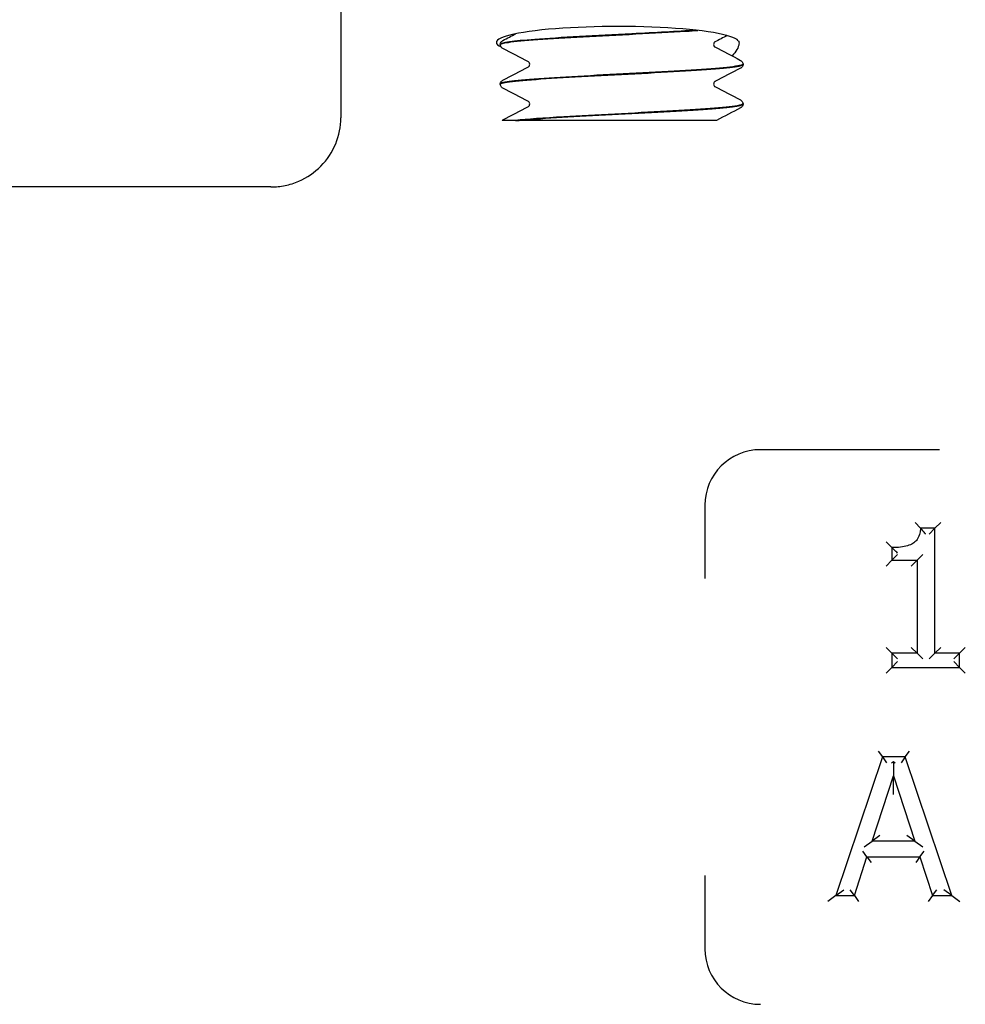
# Model space of a CAD drawing. Header units: inches. Extents: x 24 to 1128, y -58 to 748.
# Tile 517 of 656: x 741.98 to 743.68, y 299.05 to 300.82. Entities that reach past the tile are written whole.
import ezdxf

# ---------------------------------------------------------------- set-up
doc = ezdxf.new("R2010")
doc.units = ezdxf.units.IN
doc.header["$LTSCALE"] = 32
doc.header["$MEASUREMENT"] = 0
doc.layers.add('Visible (ANSI)', color=7, linetype='Continuous', lineweight=30)

msp = doc.modelspace()

# ---------------------------------------------------------------- linework, layer by layer
at = {"layer": 'Visible (ANSI)'}
for p, q in [((742.55442, 301.42117), (742.55442, 300.6448)), ((742.84192, 300.77715), (742.84192, 300.77648)), ((743.27942, 300.7414), (743.27942, 300.74073)), ((742.84192, 300.70565), (742.84192, 300.70498)), ((743.27942, 300.6699), (743.27942, 300.66923)), ((742.86947, 300.63992), (742.845, 300.63992)), ((742.86947, 300.63992), (742.87604, 300.63992)), ((742.95603, 300.63992), (742.87604, 300.63992)), ((743.23176, 300.63992), (742.95603, 300.63992)), ((742.42832, 300.51992), (741.86692, 300.51992)), ((743.63352, 300.04617), (743.31067, 300.04617)), ((743.21067, 299.94617), (743.21067, 299.81365)), ((743.59936, 299.90451), (743.58974, 299.91492)), ((743.62529, 299.90451), (743.59936, 299.90451)), ((743.62529, 299.90451), (743.61487, 299.89409)), ((743.62529, 299.90451), (743.63571, 299.91492)), ((743.62529, 299.67922), (743.62529, 299.90451)), ((743.5477, 299.86966), (743.53728, 299.88008)), ((743.5477, 299.86966), (743.5477, 299.84677)), ((743.5477, 299.84677), (743.55811, 299.85718)), ((743.59308, 299.84677), (743.6035, 299.85718)), ((743.5477, 299.84677), (743.53728, 299.83635)), ((743.5477, 299.84677), (743.59308, 299.84677)), ((743.59308, 299.84677), (743.58266, 299.83635)), ((743.59308, 299.84677), (743.59308, 299.67922)), ((743.5477, 299.67922), (743.53728, 299.68964)), ((743.59308, 299.67922), (743.5477, 299.67922)), ((743.5477, 299.67922), (743.5477, 299.6537)), ((743.5477, 299.67922), (743.55811, 299.66881)), ((743.59308, 299.67922), (743.58266, 299.68964)), ((743.59308, 299.67922), (743.6035, 299.66881)), ((743.62529, 299.67922), (743.61487, 299.66881)), ((743.62529, 299.67922), (743.63571, 299.68964)), ((743.66966, 299.67922), (743.62529, 299.67922)), ((743.66966, 299.67922), (743.65924, 299.66881)), ((743.66966, 299.67922), (743.68008, 299.68964)), ((743.66966, 299.6537), (743.66966, 299.67922)), ((743.5477, 299.6537), (743.55811, 299.66411)), ((743.66966, 299.6537), (743.65924, 299.66411)), ((743.53728, 299.64328), (743.5477, 299.6537)), ((743.5477, 299.6537), (743.66966, 299.6537)), ((743.66966, 299.6537), (743.68008, 299.64328)), ((743.5233, 299.50249), (743.53078, 299.49208)), ((743.57171, 299.49208), (743.57919, 299.50249)), ((743.53078, 299.49208), (743.4465, 299.24208)), ((743.57171, 299.49208), (743.53078, 299.49208)), ((743.53078, 299.49208), (743.53826, 299.48166)), ((743.5472, 299.48166), (743.55041, 299.48399)), ((743.55041, 299.48399), (743.55043, 299.45804)), ((743.55041, 299.48399), (743.55363, 299.48166)), ((743.57171, 299.49208), (743.56422, 299.48166)), ((743.65598, 299.24208), (743.57171, 299.49208)), ((743.51194, 299.34034), (743.55043, 299.45804)), ((743.55046, 299.42461), (743.55043, 299.45804)), ((743.55043, 299.45804), (743.58913, 299.34034)), ((743.49757, 299.32992), (743.51194, 299.34034)), ((743.52631, 299.35075), (743.51194, 299.34034)), ((743.58913, 299.34034), (743.51194, 299.34034)), ((743.58913, 299.34034), (743.57474, 299.35075)), ((743.58913, 299.34034), (743.60352, 299.32992)), ((743.50282, 299.31197), (743.49525, 299.32239)), ((743.59825, 299.31197), (743.60582, 299.32239)), ((743.48013, 299.24208), (743.50282, 299.31197)), ((743.50282, 299.31197), (743.51039, 299.30156)), ((743.50282, 299.31197), (743.59825, 299.31197)), ((743.59825, 299.31197), (743.59067, 299.30156)), ((743.59825, 299.31197), (743.62094, 299.24208)), ((743.21067, 299.27868), (743.21067, 299.14617)), ((743.4465, 299.24208), (743.46101, 299.25249)), ((743.48013, 299.24208), (743.47256, 299.25249)), ((743.62094, 299.24208), (743.62851, 299.25249)), ((743.65598, 299.24208), (743.64148, 299.25249)), ((743.4465, 299.24208), (743.432, 299.23166)), ((743.4465, 299.24208), (743.48013, 299.24208)), ((743.48013, 299.24208), (743.4877, 299.23166)), ((743.62094, 299.24208), (743.61337, 299.23166)), ((743.62094, 299.24208), (743.65598, 299.24208)), ((743.65598, 299.24208), (743.67049, 299.23166))]:
    msp.add_line(p, q, dxfattribs=at)
for centre, start, end in [((743.31067, 299.94617), 90, 180), ((743.31067, 299.14617), 180, 270)]:
    msp.add_arc(centre, 0.1, start, end, dxfattribs=at)
msp.add_ellipse((743.05349, 300.78047), major_axis=(0.21875, 0), ratio=0.1316525, start_param=0.1108904, end_param=3.4219418, dxfattribs=at)
for points, knots in [([(743.19414, 300.8025), (743.16102, 300.80033), (743.12079, 300.79816), (743.07919, 300.79599), (743.01508, 300.79264), (742.94904, 300.78929), (742.9041, 300.78594), (742.86473, 300.78301), (742.84223, 300.78008), (742.84198, 300.77715)], [-20.5382393, -20.5382393, -20.5382393, -20.5382393, -19.9656718, -19.9656718, -19.9656718, -19.0832549, -19.0832549, -19.0832549, -18.3101233, -18.3101233, -18.3101233, -18.3101233]), ([(742.84224, 300.77645), (742.84212, 300.77785), (742.84679, 300.77924), (742.85639, 300.78064), (742.8794, 300.78399), (742.93026, 300.78733), (742.99125, 300.79068), (743.05222, 300.79402), (743.12213, 300.79737), (743.17665, 300.80071), (743.18408, 300.80117), (743.1912, 300.80162), (743.19799, 300.80208)], [12.0246214, 12.0246214, 12.0246214, 12.0246214, 12.3927441, 12.3927441, 12.3927441, 13.2747852, 13.2747852, 13.2747852, 14.1565644, 14.1565644, 14.1565644, 14.276733, 14.276733, 14.276733, 14.276733]), ([(742.84192, 300.77717), (742.84199, 300.77863), (742.84253, 300.78), (742.84378, 300.78188), (742.84444, 300.78249), (742.8456, 300.78338), (742.84612, 300.78369), (742.84663, 300.78395)], [0, 0, 0, 0, 0.020588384, 0.020588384, 0.04017257, 0.04017257, 0.058516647, 0.058516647, 0.058516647, 0.058516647]), ([(742.84663, 300.76967), (742.84585, 300.77008), (742.845, 300.77058), (742.8436, 300.77203), (742.8431, 300.77266), (742.84228, 300.77432), (742.84197, 300.77537), (742.84192, 300.77645)], [0, 0, 0, 0, 0.028459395, 0.028459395, 0.043235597, 0.043235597, 0.058545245, 0.058545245, 0.058545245, 0.058545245]), ([(743.22869, 300.78131), (743.22869, 300.78131), (743.22845, 300.78121), (743.22769, 300.78042), (743.22733, 300.77996), (743.2267, 300.77863), (743.22647, 300.77773), (743.22647, 300.77681)], [0.002645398, 0.002645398, 0.002645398, 0.002645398, 0.027589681, 0.027589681, 0.042171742, 0.042171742, 0.057287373, 0.057287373, 0.057287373, 0.057287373]), ([(743.22647, 300.77681), (743.22647, 300.77543), (743.22703, 300.77414), (743.22796, 300.77285), (743.22832, 300.77258), (743.22863, 300.77235), (743.22869, 300.77232), (743.22869, 300.77232)], [0, 0, 0, 0, 0.022828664, 0.022828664, 0.041633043, 0.041633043, 0.054614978, 0.054614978, 0.054614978, 0.054614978]), ([(743.2709, 300.78365), (743.27207, 300.78227), (743.27246, 300.7802), (743.27137, 300.77195), (743.26696, 300.76392), (743.25955, 300.75614)], [0, 0, 0, 0, 0.0813335, 0.0813335, 0.26320463, 0.26320463, 0.26320463, 0.26320463]), ([(743.2791, 300.74142), (743.27914, 300.73963), (743.27132, 300.73784), (743.25575, 300.73605), (743.22698, 300.73275), (743.17228, 300.72944), (743.11034, 300.72613), (743.04848, 300.72282), (742.98055, 300.71952), (742.92968, 300.71622), (742.87819, 300.71287), (742.84519, 300.70953), (742.84216, 300.70618), (742.842, 300.706), (742.84192, 300.70583), (742.84193, 300.70565)], [-15.1708472, -15.1708472, -15.1708472, -15.1708472, -14.6990684, -14.6990684, -14.6990684, -13.8268003, -13.8268003, -13.8268003, -12.9557305, -12.9557305, -12.9557305, -12.0740419, -12.0740419, -12.0740419, -12.026938, -12.026938, -12.026938, -12.026938]), ([(742.84229, 300.70495), (742.84222, 300.70667), (742.84936, 300.70838), (742.86371, 300.7101), (742.89213, 300.7135), (742.94823, 300.7169), (743.0119, 300.72029), (743.07508, 300.72367), (743.14444, 300.72704), (743.19548, 300.73041), (743.2462, 300.73376), (743.27785, 300.73711), (743.27936, 300.74046), (743.2794, 300.74055), (743.27942, 300.74064), (743.27942, 300.74073)], [5.7414361, 5.7414361, 5.7414361, 5.7414361, 6.1939142, 6.1939142, 6.1939142, 7.0897201, 7.0897201, 7.0897201, 7.9785276, 7.9785276, 7.9785276, 8.8619138, 8.8619138, 8.8619138, 8.8853453, 8.8853453, 8.8853453, 8.8853453]), ([(742.89487, 300.74106), (742.89487, 300.74245), (742.89431, 300.74374), (742.89338, 300.74503), (742.89302, 300.7453), (742.89271, 300.74553), (742.89265, 300.74556), (742.89265, 300.74556)], [0, 0, 0, 0, 0.022828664, 0.022828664, 0.041633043, 0.041633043, 0.054614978, 0.054614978, 0.054614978, 0.054614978]), ([(742.89265, 300.73657), (742.89265, 300.73657), (742.89289, 300.73666), (742.89365, 300.73746), (742.89401, 300.73791), (742.89464, 300.73924), (742.89487, 300.74015), (742.89487, 300.74106)], [0.002645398, 0.002645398, 0.002645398, 0.002645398, 0.027589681, 0.027589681, 0.042171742, 0.042171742, 0.057287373, 0.057287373, 0.057287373, 0.057287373]), ([(743.27471, 300.7482), (743.27549, 300.74779), (743.27634, 300.74729), (743.27774, 300.74585), (743.27824, 300.74521), (743.27906, 300.74356), (743.27937, 300.74251), (743.27942, 300.74142)], [0, 0, 0, 0, 0.028459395, 0.028459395, 0.043235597, 0.043235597, 0.058545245, 0.058545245, 0.058545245, 0.058545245]), ([(743.27942, 300.7407), (743.27935, 300.73925), (743.27881, 300.73788), (743.27756, 300.736), (743.2769, 300.73539), (743.27574, 300.7345), (743.27522, 300.73419), (743.27471, 300.73392)], [0, 0, 0, 0, 0.020588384, 0.020588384, 0.04017257, 0.04017257, 0.058516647, 0.058516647, 0.058516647, 0.058516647]), ([(742.84192, 300.70567), (742.84199, 300.70713), (742.84253, 300.7085), (742.84378, 300.71038), (742.84444, 300.71099), (742.8456, 300.71188), (742.84612, 300.71219), (742.84663, 300.71245)], [0, 0, 0, 0, 0.020588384, 0.020588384, 0.04017257, 0.04017257, 0.058516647, 0.058516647, 0.058516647, 0.058516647]), ([(742.84663, 300.69817), (742.84585, 300.69858), (742.845, 300.69908), (742.8436, 300.70053), (742.8431, 300.70116), (742.84228, 300.70282), (742.84197, 300.70387), (742.84192, 300.70495)], [0, 0, 0, 0, 0.028459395, 0.028459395, 0.043235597, 0.043235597, 0.058545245, 0.058545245, 0.058545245, 0.058545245]), ([(743.22869, 300.70981), (743.22869, 300.70981), (743.22845, 300.70971), (743.22769, 300.70892), (743.22733, 300.70846), (743.2267, 300.70713), (743.22647, 300.70623), (743.22647, 300.70531)], [0.002645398, 0.002645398, 0.002645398, 0.002645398, 0.027589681, 0.027589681, 0.042171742, 0.042171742, 0.057287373, 0.057287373, 0.057287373, 0.057287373]), ([(743.22647, 300.70531), (743.22647, 300.70393), (743.22703, 300.70264), (743.22796, 300.70135), (743.22832, 300.70108), (743.22863, 300.70085), (743.22869, 300.70082), (743.22869, 300.70082)], [0, 0, 0, 0, 0.022828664, 0.022828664, 0.041633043, 0.041633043, 0.054614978, 0.054614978, 0.054614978, 0.054614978]), ([(743.27913, 300.66992), (743.27927, 300.66872), (743.27581, 300.66751), (743.2686, 300.6663), (743.24882, 300.66299), (743.20123, 300.65968), (743.14211, 300.65636), (743.08272, 300.65303), (743.01281, 300.6497), (742.95653, 300.64638), (742.92015, 300.64422), (742.88956, 300.64207), (742.86947, 300.63992)], [-8.8876619, -8.8876619, -8.8876619, -8.8876619, -8.569564, -8.569564, -8.569564, -7.6960367, -7.6960367, -7.6960367, -6.8183862, -6.8183862, -6.8183862, -6.2510262, -6.2510262, -6.2510262, -6.2510262]), ([(742.87604, 300.63992), (742.9101, 300.64322), (742.96856, 300.64653), (743.0315, 300.64983), (743.09444, 300.65314), (743.16071, 300.65644), (743.20772, 300.65974), (743.25272, 300.6629), (743.27929, 300.66607), (743.27941, 300.66923)], [0.0265881, 0.0265881, 0.0265881, 0.0265881, 0.8976269, 0.8976269, 0.8976269, 1.7685955, 1.7685955, 1.7685955, 2.60216, 2.60216, 2.60216, 2.60216]), ([(742.89487, 300.66956), (742.89487, 300.67095), (742.89431, 300.67224), (742.89338, 300.67353), (742.89302, 300.6738), (742.89271, 300.67403), (742.89265, 300.67406), (742.89265, 300.67406)], [0, 0, 0, 0, 0.022828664, 0.022828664, 0.041633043, 0.041633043, 0.054614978, 0.054614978, 0.054614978, 0.054614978]), ([(742.89265, 300.66507), (742.89265, 300.66507), (742.89289, 300.66516), (742.89365, 300.66596), (742.89401, 300.66641), (742.89464, 300.66774), (742.89487, 300.66865), (742.89487, 300.66956)], [0.002645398, 0.002645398, 0.002645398, 0.002645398, 0.027589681, 0.027589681, 0.042171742, 0.042171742, 0.057287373, 0.057287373, 0.057287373, 0.057287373]), ([(743.27471, 300.6767), (743.27549, 300.67629), (743.27634, 300.67579), (743.27774, 300.67435), (743.27824, 300.67371), (743.27906, 300.67206), (743.27937, 300.67101), (743.27942, 300.66992)], [0, 0, 0, 0, 0.028459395, 0.028459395, 0.043235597, 0.043235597, 0.058545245, 0.058545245, 0.058545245, 0.058545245]), ([(743.27942, 300.6692), (743.27935, 300.66775), (743.27881, 300.66638), (743.27756, 300.6645), (743.2769, 300.66389), (743.27574, 300.663), (743.27522, 300.66269), (743.27471, 300.66242)], [0, 0, 0, 0, 0.020588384, 0.020588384, 0.04017257, 0.04017257, 0.058516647, 0.058516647, 0.058516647, 0.058516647]), ([(742.42832, 300.51992), (742.42842, 300.51992), (742.42853, 300.51992), (742.43718, 300.51994), (742.44571, 300.52082), (742.46244, 300.52428), (742.47061, 300.52684), (742.49348, 300.53664), (742.50713, 300.54594), (742.52997, 300.56913), (742.53899, 300.58276), (742.55127, 300.61267), (742.55442, 300.62865), (742.55442, 300.6448)], [-0.00080906, -0.00080906, -0.00080906, -0.00080906, 0, 0, 0.06513682, 0.06513682, 0.13017613, 0.13017613, 0.25481643, 0.25481643, 0.37825086, 0.37825086, 0.50129539, 0.50129539, 0.50129539, 0.50129539]), ([(743.59936, 299.90451), (743.59912, 299.90151), (743.59869, 299.89859), (743.59717, 299.89211), (743.59588, 299.88866), (743.5928, 299.88343), (743.59121, 299.88144), (743.58819, 299.8787), (743.58693, 299.87776), (743.58558, 299.87695), (743.58279, 299.87528), (743.5795, 299.87393), (743.57201, 299.87175), (743.56773, 299.87097), (743.55824, 299.86989), (743.55298, 299.86966), (743.5477, 299.86966)], [-0.21914518, -0.21914518, -0.21914518, -0.21914518, -0.19291175, -0.19291175, -0.15742494, -0.15742494, -0.13012741, -0.13012741, -0.11306644, -0.11306644, -0.11306644, -0.07974952, -0.07974952, -0.04257171, -0.04257171, 0, 0, 0, 0]), ([(743.60833, 299.89409), (743.60831, 299.89412), (743.60829, 299.89414), (743.60743, 299.89521), (743.60658, 299.89625), (743.60493, 299.89823), (743.60412, 299.89918), (743.60248, 299.90106), (743.60166, 299.90198), (743.60047, 299.9033), (743.60004, 299.90377), (743.5995, 299.90436), (743.59936, 299.90451), (743.59936, 299.90451)], [-0.000246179, -0.000246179, -0.000246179, -0.000246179, 0, 0, 0.010218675, 0.010218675, 0.020229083, 0.020229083, 0.031714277, 0.031714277, 0.040524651, 0.040524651, 0.048289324, 0.048289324, 0.048289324, 0.048289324]), ([(743.55811, 299.85956), (743.55809, 299.85958), (743.55806, 299.8596), (743.55695, 299.86066), (743.55585, 299.86169), (743.55379, 299.86368), (743.5528, 299.86463), (743.55094, 299.86644), (743.55007, 299.86731), (743.54882, 299.86854), (743.54838, 299.86898), (743.54783, 299.86952), (743.5477, 299.86966), (743.5477, 299.86966)], [-0.049771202, -0.049771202, -0.049771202, -0.049771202, -0.049510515, -0.049510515, -0.038176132, -0.038176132, -0.027254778, -0.027254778, -0.015917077, -0.015917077, -0.007424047, -0.007424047, 0, 0, 0, 0])]:
    msp.add_open_spline(points, degree=3, knots=knots, dxfattribs=at)
for points in [[(742.84663, 300.78395), (742.85437, 300.788), (742.86211, 300.79206), (742.86986, 300.79611)], [(743.2508, 300.7929), (743.24343, 300.78904), (743.23605, 300.78517), (743.22868, 300.7813)], [(742.89266, 300.74555), (742.87732, 300.7536), (742.86197, 300.76164), (742.84663, 300.76967)], [(743.22868, 300.77232), (743.24402, 300.76427), (743.25937, 300.75623), (743.27471, 300.7482)], [(742.84663, 300.71245), (742.86197, 300.72048), (742.87732, 300.72852), (742.89266, 300.73657)], [(743.27471, 300.73392), (743.25937, 300.72589), (743.24402, 300.71785), (743.22868, 300.7098)], [(742.89266, 300.67405), (742.87732, 300.6821), (742.86197, 300.69014), (742.84663, 300.69817)], [(743.22868, 300.70082), (743.24402, 300.69277), (743.25937, 300.68473), (743.27471, 300.6767)], [(742.84663, 300.64095), (742.86197, 300.64898), (742.87732, 300.65702), (742.89266, 300.66507)], [(743.27471, 300.66242), (743.26039, 300.65493), (743.24607, 300.64743), (743.23176, 300.63992)], [(742.845, 300.63992), (742.84558, 300.64037), (742.84611, 300.64068), (742.84663, 300.64095)]]:
    msp.add_open_spline(points, degree=3, dxfattribs=at)

doc.saveas('drawing.dxf')
